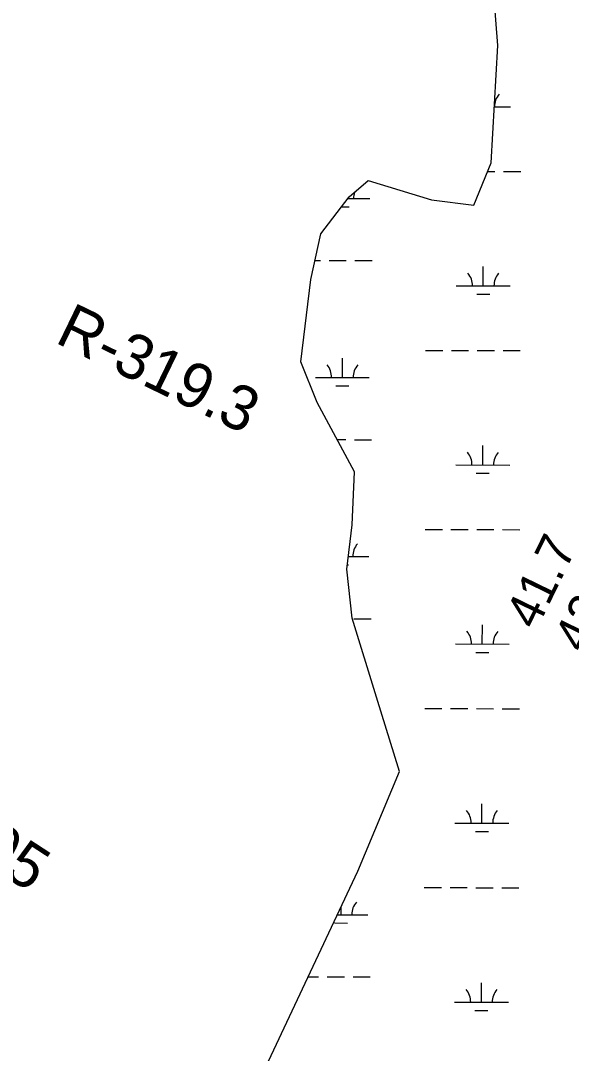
# Model space of a CAD drawing. Extents: x 3172297 to 3210190, y 958463 to 983887.
# Drawn here: x 3195699 to 3196723, y 970050 to 971968 of the extents above; entities that cross this region are included whole.
import ezdxf

# ---------------------------------------------------------------- set-up
doc = ezdxf.new("R2010")
doc.units = 0
for name, color, linetype in [('V-RIVR-RANG', 7, 'Continuous'), ('V-RIVR-RANG-IDEN', 7, 'Continuous'), ('V-WETL-SWMP', 7, 'Continuous')]:
    doc.layers.add(name, color=color, linetype=linetype)

msp = doc.modelspace()

# ---------------------------------------------------------------- linework, layer by layer
at = {"layer": 'V-WETL-SWMP'}
for p, q in [((3196579.9, 971808.2), (3196610, 971808.1)), ((3196567.6, 971688.2), (3196580.9, 971688.1)), ((3196596.9, 971688.1), (3196628.9, 971688)), ((3196307.8, 971638.1), (3196348.2, 971638)), ((3196296.1, 971622.7), (3196310.1, 971622.6)), ((3196246.8, 971522.8), (3196256.5, 971522.8)), ((3196272.5, 971522.7), (3196304.5, 971522.7)), ((3196320.5, 971522.6), (3196352.5, 971522.5)), ((3196559.2, 971475.6), (3196559.3, 971511.6)), ((3196509.2, 971475.7), (3196609.2, 971475.5)), ((3196547.2, 971460.2), (3196571.2, 971460.1)), ((3196452.1, 971355.8), (3196484.1, 971355.7)), ((3196500.1, 971355.7), (3196532.1, 971355.6)), ((3196548.1, 971355.5), (3196580.1, 971355.5)), ((3196596.1, 971355.4), (3196628.1, 971355.3)), ((3196297.3, 971305.4), (3196297.4, 971341.4)), ((3196247.3, 971305.5), (3196347.3, 971305.3)), ((3196285.3, 971290), (3196309.3, 971290)), ((3196287.9, 971190), (3196303.6, 971190)), ((3196319.6, 971189.9), (3196351.6, 971189.9)), ((3196558.4, 971142.9), (3196558.5, 971178.9)), ((3196508.4, 971143), (3196608.4, 971142.8)), ((3196546.3, 971127.5), (3196570.3, 971127.5)), ((3196451.2, 971023.1), (3196483.2, 971023)), ((3196499.2, 971023), (3196531.2, 971022.9)), ((3196547.2, 971022.9), (3196579.2, 971022.8)), ((3196595.2, 971022.8), (3196627.2, 971022.7)), ((3196308.6, 970972.7), (3196346.5, 970972.6)), ((3196306.8, 970957.3), (3196308.5, 970957.3)), ((3196318.8, 970857.3), (3196350.8, 970857.2)), ((3196557.5, 970810.2), (3196557.6, 970846.2)), ((3196507.5, 970810.4), (3196607.5, 970810.1)), ((3196545.5, 970794.8), (3196569.5, 970794.8)), ((3196450.4, 970690.4), (3196482.4, 970690.4)), ((3196498.4, 970690.3), (3196530.4, 970690.2)), ((3196546.4, 970690.2), (3196578.4, 970690.1)), ((3196594.4, 970690.1), (3196626.4, 970690)), ((3196556.7, 970477.6), (3196556.8, 970513.6)), ((3196506.7, 970477.7), (3196606.7, 970477.4)), ((3196544.7, 970462.2), (3196568.7, 970462.1)), ((3196449.6, 970357.8), (3196481.6, 970357.7)), ((3196497.6, 970357.6), (3196529.6, 970357.6)), ((3196545.6, 970357.5), (3196577.6, 970357.4)), ((3196593.6, 970357.4), (3196625.6, 970357.3)), ((3196294.9, 970307.4), (3196294.9, 970321.6)), ((3196288.2, 970307.4), (3196344.9, 970307.3)), ((3196282.8, 970292), (3196306.8, 970291.9)), ((3196234, 970192.1), (3196253.2, 970192.1)), ((3196269.2, 970192), (3196301.2, 970192)), ((3196317.2, 970191.9), (3196349.2, 970191.8)), ((3196555.9, 970144.9), (3196556, 970180.9)), ((3196505.9, 970145), (3196605.9, 970144.8)), ((3196543.9, 970129.5), (3196567.9, 970129.4))]:
    msp.add_line(p, q, dxfattribs=at)
msp.add_lwpolyline([(3195645.9, 968234.2), (3195719.4, 968410.8), (3195805.1, 968670.5), (3195997.6, 969299.6), (3196160.2, 970035.1), (3196326.4, 970388.5), (3196403.5, 970573.3), (3196360.5, 970711.7), (3196315.7, 970858.2), (3196305.9, 970949.4), (3196315.3, 971031.6), (3196320.1, 971130.1), (3196250.7, 971259.2), (3196220.1, 971334.7), (3196239, 971487.2), (3196257.6, 971572.1), (3196310, 971640.9), (3196345.3, 971671.3), (3196463.3, 971635.7), (3196541.8, 971625.3), (3196574.1, 971704), (3196586.2, 971922.1), (3196578.1, 972026)], dxfattribs=at)
for centre, start, end in [((3196615.3, 971808.6), 139.0865, 180.6302), ((3196353.4, 971638.4), 161.7505, 180.6302), ((3196504, 971476.2), 359.0865, 40.6302), ((3196614.4, 971475.9), 139.0865, 180.6302), ((3196242.1, 971306), 359.0865, 40.6302), ((3196352.6, 971305.8), 139.0865, 180.6302), ((3196503.1, 971143.5), 359.0865, 40.6302), ((3196613.6, 971143.3), 139.0865, 180.6302), ((3196351.8, 970973.1), 139.0865, 180.6302), ((3196502.3, 970810.9), 359.0865, 40.6302), ((3196612.8, 970810.6), 139.0865, 180.6302), ((3196501.5, 970478.2), 359.0865, 40.6302), ((3196612, 970477.9), 139.0865, 180.6302), ((3196350.1, 970307.7), 139.0865, 180.6302), ((3196500.7, 970145.5), 359.0865, 40.6302), ((3196611.1, 970145.2), 139.0865, 180.6302)]:
    msp.add_arc(centre, 35.2, start, end, dxfattribs=at)

# ---------------------------------------------------------------- texts
at = {"layer": 'V-RIVR-RANG'}
for s, p in [('41.7', (3196657.9, 970834.3)), ('42.2', (3196747.9, 970790.7))]:
    msp.add_text(s, height=67, rotation=64.0183, dxfattribs=at).set_placement(p)
at = {"layer": 'V-RIVR-RANG-IDEN'}
for s, rotation, p in [('R-319.3', 334.1634, (3195760.8, 971371.3)), ('R-319.05', 326.8887, (3195334.4, 970597.1))]:
    msp.add_text(s, height=83, rotation=rotation, dxfattribs=at).set_placement(p)

doc.saveas('drawing.dxf')
